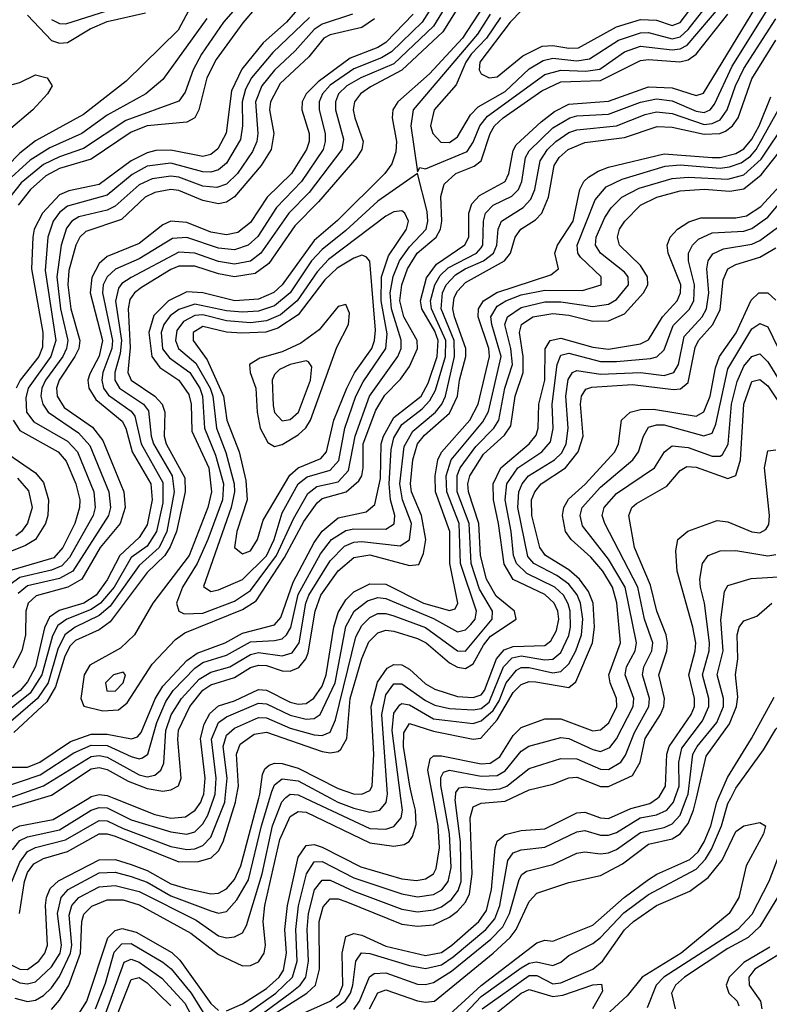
# Model space of a CAD drawing. Header units: inches. Extents: x 501365 to 657855, y 482276 to 547543.
# Tile 515 of 656: x 572090 to 573974, y 539482 to 541956. Entities that reach past the tile are written whole.
import ezdxf

# ---------------------------------------------------------------- set-up
doc = ezdxf.new("R2010")
doc.units = ezdxf.units.IN
doc.header["$MEASUREMENT"] = 0
doc.layers.add('A5573', color=7, linetype='Continuous')
doc.layers.add('A5574', color=7, linetype='Continuous')

msp = doc.modelspace()

# ---------------------------------------------------------------- linework, layer by layer
at = {"layer": 'A5573', "color": 5}
for points, elevation in [([(571641.2, 540000), (571552.2, 539850), (571539.3, 539810), (571547.3, 539790), (571578.8, 539770), (571630, 539750.2), (571650, 539749.5), (571770, 539775.8), (571795, 539790), (571838.6, 539841.4), (571850, 539850.3), (571870, 539856.6), (571890, 539853.9), (571950, 539824.2), (571970, 539818.3), (571990, 539819.2), (572010, 539830), (572029.7, 539850.3), (572062.5, 539910), (572076.8, 539923.2), (572090, 539930.3), (572173.9, 539946.1), (572263.7, 540000)], 3680), ([(571758, 540000), (571717.7, 539990), (571693.1, 539970), (571647.3, 539890), (571640.4, 539870), (571640.7, 539850), (571650, 539837), (571666.9, 539826.9), (571710, 539822), (571733.8, 539830), (571790.5, 539889.5), (571870, 539914.5), (571950, 539890.4), (571971.2, 539888.8), (571990, 539897.4), (572020.3, 539950), (572044.6, 539970), (572145.1, 540000)], 3720), ([(572058.6, 539761.4), (572090, 539839), (572110, 539865.6), (572130, 539875.4), (572205.2, 539894.8), (572290, 539943.9), (572310, 539942.9), (572350, 539923.4), (572470, 539878.3), (572510, 539870.6), (572530, 539872.6), (572550, 539880.9), (572570, 539901.6), (572605.3, 539990), (572606.3, 540000)], 3640), ([(572070, 539545.7), (572090, 539536), (572110, 539532.8), (572130, 539538.2), (572170, 539575.6), (572191.6, 539610), (572194.9, 539630), (572184.6, 539710), (572193.9, 539750), (572211.6, 539770), (572290, 539811.8), (572330, 539813.7), (572370, 539803.3), (572410, 539788.3), (572470, 539754.4), (572570, 539716.6), (572590, 539711.1), (572610, 539715.1), (572635.8, 539744.2), (572665.2, 539794.8), (572697.4, 539930), (572718.6, 540000)], 3560), ([(572070, 539580.2), (572090, 539570.2), (572110, 539569.5), (572138.5, 539590), (572153.1, 539610), (572159.9, 539630), (572155, 539730), (572157.3, 539750), (572166.9, 539773.1), (572187.8, 539792.2), (572290, 539844.5), (572330, 539845.3), (572370, 539832.9), (572410, 539818.1), (572470, 539784.4), (572506.5, 539773.5), (572570, 539759.5), (572590, 539761), (572610, 539772.3), (572630, 539795.1), (572646, 539830), (572691, 540000)], 3580), ([(572072.3, 539870), (572090, 539893.2), (572110, 539903), (572190, 539920), (572270, 539969.9), (572290, 539976.5), (572310, 539975.1), (572370, 539945.7), (572470, 539914.9), (572510, 539909.4), (572530, 539915.3), (572550, 539935.7), (572562.9, 539957.1), (572577.9, 540000)], 3660), ([(572077.4, 539497.4), (572110, 539488.4), (572130, 539492.5), (572150, 539504.1), (572170, 539523.3), (572190, 539551.9), (572217.9, 539610), (572220.8, 539630), (572214.6, 539705.4), (572221.3, 539730), (572238.6, 539750), (572290, 539776.9), (572330, 539780.7), (572390, 539765.4), (572533.3, 539693.3), (572590, 539653.5), (572610, 539648.5), (572630, 539651.2), (572650, 539661.3), (572659.9, 539680.1), (572699.4, 539810), (572725.5, 539930), (572749, 539991), (572757.1, 540000)], 3540), ([(572089.9, 539710), (572101.8, 539790), (572110, 539812.6), (572125.5, 539834.5), (572150, 539847.8), (572210, 539865.5), (572290, 539910.4), (572310, 539910.5), (572330, 539903.9), (572490, 539839.6), (572539.2, 539840.8), (572571.3, 539850), (572590, 539867.5), (572601.1, 539890), (572632.5, 539990), (572634.3, 540000)], 3620), ([(572170, 539469), (572190, 539492), (572213.2, 539530), (572242.5, 539610), (572245.8, 539690), (572251.5, 539708.5), (572271.6, 539728.4), (572310, 539744.4), (572350, 539744.5), (572390, 539731.6), (572520.3, 539660.3), (572590, 539606.8), (572650, 539578.1), (572670, 539579.2), (572690, 539588.3), (572704.5, 539610), (572707.7, 539630), (572702.1, 539690), (572706.4, 539730), (572744.1, 539895.9), (572770, 539954.1), (572790, 539966.5), (572810, 539964.3), (572970, 539887.6), (573030, 539879.3), (573056.4, 539883.6), (573068.8, 539891.2), (573076.8, 539903.2), (573086.5, 539933.5), (573084.7, 539970), (573077.5, 540000)], 3520), ([(572326.8, 540000), (572430, 539958.9), (572470.2, 539949.9), (572506.9, 539953.1), (572530.6, 539969.4), (572545.1, 539990), (572548.8, 540000)], 3680), ([(572610, 539465.3), (572650, 539483.2), (572710, 539521.7), (572741.9, 539550), (572752.8, 539567.2), (572760.9, 539610), (572756.5, 539670), (572762.7, 539730), (572790, 539851.6), (572810, 539881), (572830, 539883.1), (572850, 539876.3), (572947.1, 539827.1), (573050, 539797.4), (573087.1, 539792.9), (573110, 539797.2), (573130, 539809.8), (573136.9, 539823.1), (573144.7, 539875.3), (573141.8, 539930), (573128.8, 540000)], 3480), ([(572630, 539407), (572769.8, 539510), (572794.7, 539530), (572808.7, 539550), (572815.9, 539590), (572812.5, 539670), (572815.9, 539710), (572831, 539769), (572850, 539794.1), (572870, 539793.7), (572930, 539765.9), (573050, 539720.5), (573090, 539714.3), (573130, 539718.8), (573150, 539726.9), (573175, 539745), (573192.2, 539767.8), (573199.2, 539790), (573197.7, 539890), (573184.8, 539995.2), (573185.1, 540000)], 3440), ([(572650, 539450.4), (572733.3, 539510), (572775.6, 539550), (572787.1, 539590), (572784.1, 539670), (572790.7, 539729.3), (572810.4, 539809.6), (572830, 539840.2), (572850, 539840.5), (572930, 539799.9), (573050, 539759), (573090, 539752), (573130, 539757.9), (573150.7, 539769.3), (573166.9, 539790), (573174.3, 539825.7), (573170.1, 539910), (573154.1, 540000)], 3460), ([(572710, 539445.3), (572811.9, 539510), (572833.8, 539530), (572843.4, 539570), (572842.9, 539690), (572853, 539727), (572870, 539746.9), (572890, 539746.6), (572910, 539739.7), (573050, 539683.3), (573090, 539678), (573130, 539681.5), (573170, 539701), (573190, 539716), (573210, 539738.4), (573220.3, 539759.7), (573227, 539810), (573222.2, 539950), (573230, 539978.4), (573250, 539986.9), (573310, 539992.3), (573326.3, 540000)], 3420), ([(572790, 539453.5), (572870.5, 539489.5), (572892.7, 539507.3), (572902.1, 539530), (572900.5, 539610), (572910, 539651.9), (572930, 539659.6), (572950, 539655.4), (573010, 539627.5), (573110, 539604.3), (573150, 539611.5), (573176.1, 539630), (573243.6, 539690), (573262.8, 539717.2), (573275.9, 539770), (573284.8, 539875.2), (573290, 539892), (573310, 539908.5), (573350, 539918.2), (573410, 539922.9), (573490, 539963), (573510, 539964.3), (573550, 539950.2), (573570, 539948.8), (573626.2, 539973.8), (573673.7, 539986.3), (573693, 540000)], 3380), ([(572807.1, 540000), (572970, 539923.7), (573010, 539921.5), (573030, 539928.9), (573048.4, 539950), (573052.1, 539970), (573048.2, 540000)], 3540), ([(572871.3, 540000), (572889.9, 539990.1), (572930, 539974.9), (572970, 539964.8), (572995.2, 539970), (573011.3, 539988.7), (573012.7, 540000)], 3560), ([(572886.4, 539473.6), (572908.3, 539490), (572921.1, 539510), (572926.9, 539530), (572934.5, 539590), (572948.8, 539611.2), (572970, 539609.6), (573070, 539579.1), (573110, 539571.7), (573150, 539580.8), (573179.3, 539600.7), (573261.8, 539670), (573283.8, 539696.2), (573296.8, 539730), (573316.6, 539843.4), (573330, 539862.7), (573350, 539869.8), (573410, 539876.4), (573490, 539915.6), (573510, 539918.3), (573550, 539907.1), (573570, 539906.5), (573590, 539913.6), (573649.5, 539950), (573690, 539957.5), (573716.6, 539970), (573733.1, 539990), (573736.6, 540000)], 3360), ([(572930, 539469), (572943.9, 539490), (572969, 539551), (572980.9, 539559.1), (573010, 539560.9), (573090, 539532.6), (573110, 539531.7), (573130, 539536.9), (573175, 539565), (573274.4, 539645.6), (573303.8, 539676.2), (573321.3, 539710), (573344.9, 539795.1), (573351.9, 539808.1), (573363.8, 539816.2), (573430, 539833.2), (573490, 539861.4), (573510, 539865), (573550, 539859.6), (573570, 539862.6), (573590, 539871.1), (573650, 539913.6), (573710, 539926.2), (573730, 539935.2), (573750, 539956.8), (573766.2, 540000)], 3340), ([(572968.9, 539470), (572990, 539510.3), (573010, 539518.2), (573090, 539490.2), (573110, 539486.8), (573132.1, 539490), (573280, 539610), (573322.7, 539650), (573337.7, 539670), (573370, 539740.1), (573390, 539761.3), (573470, 539787.7), (573550, 539805.2), (573605.3, 539834.7), (573670, 539883.8), (573730, 539898), (573750, 539910.3), (573770, 539936.2), (573783.7, 539970), (573790.6, 540000)], 3320), ([(573150, 539437.8), (573250, 539529.3), (573390, 539635.9), (573410, 539642.5), (573430, 539640.1), (573530, 539680.5), (573609.2, 539750), (573670, 539795.3), (573691.1, 539808.9), (573774.2, 539845.8), (573794.8, 539865.2), (573810, 539889.8), (573826.6, 539930), (573841.8, 539990), (573846.1, 540000)], 3280), ([(573170, 539416.6), (573250, 539500.9), (573350, 539573), (573370, 539585.3), (573388.6, 539588.6), (573430, 539579), (573450, 539587.7), (573470, 539604.4), (573530, 539634.6), (573550, 539649.5), (573608.5, 539711.5), (573670, 539758), (573790, 539821.3), (573813.9, 539846.1), (573828.6, 539871.4), (573853.6, 539930), (573870, 539986), (573877.2, 540000)], 3260), ([(574034.1, 539950), (573972.3, 539790), (573930, 539707.7), (573894.4, 539670), (573709, 539550), (573689.8, 539530), (573667.3, 539472.7)], 3260), ([(573252.2, 539470), (573370, 539554.4), (573390, 539554), (573430, 539533.2), (573450, 539535.4), (573530, 539570.1), (573554.8, 539590), (573610, 539669), (573632.3, 539690), (573690, 539730), (573774.3, 539765.7), (573819.9, 539800.1), (573855.7, 539844.3), (573890, 539916.4), (573910, 539930.2), (573950, 539938.4), (573964, 539930), (573959.3, 539910), (573915.6, 539830), (573896.9, 539750), (573873.2, 539710), (573752.1, 539610), (573654.5, 539550), (573616.7, 539503.3), (573530, 539423.4)], 3240), ([(574030.9, 539810), (573950, 539677.4), (573920.7, 539650), (573870, 539622.2), (573760.4, 539550), (573738.2, 539530), (573727.7, 539510), (573737.6, 539470)], 3280), ([(572150, 539316.9), (572258.9, 539490), (572311.1, 539648.9), (572330, 539667.6), (572347.9, 539672.1), (572382.9, 539662.9), (572472.2, 539612.2), (572492.5, 539592.5), (572570, 539483.4), (572590, 539466)], 3480), ([(572280.4, 539470), (572305.4, 539534.6), (572327.6, 539612.4), (572346.5, 539633.5), (572370, 539634.9), (572450, 539587.4), (572470.5, 539570.5), (572520.7, 539510), (572570, 539430)], 3460), ([(573975.1, 539624.9), (573910, 539586.9), (573873, 539550), (573865.1, 539530), (573872.1, 539510), (573893, 539490), (573897.6, 539477.6)], 3320), ([(572304.7, 539455.3), (572352.3, 539587.7), (572370, 539595.4), (572390, 539587.2), (572447.3, 539547.3), (572504.6, 539484.6), (572550, 539399.1)], 3440), ([(573995, 539605), (573937.2, 539570), (573922.1, 539550), (573923.2, 539530), (573952.1, 539490), (573954.8, 539470)], 3340), ([(572326.3, 539433.7), (572370, 539543.8), (572390, 539548.8), (572410, 539535.8), (572470, 539477.6)], 3420), ([(573250, 539429), (573350, 539509.5), (573370, 539518.5), (573430, 539501.5), (573455.4, 539504.6), (573530, 539530.8), (573552.3, 539532.3), (573554.7, 539514.7), (573529.2, 539470)], 3220)]:
    msp.add_lwpolyline(points, dxfattribs=dict(at, elevation=elevation))
at = {"layer": 'A5574', "color": 5}
for points, elevation in [([(573215.3, 542130), (573101.8, 541950), (573024.7, 541875.3), (572999.5, 541860.5), (572930, 541833.3), (572870, 541791.7), (572851.4, 541770), (572843, 541750), (572842.6, 541730), (572857.3, 541670), (572858.1, 541650), (572852.5, 541630), (572798.2, 541550), (572735.2, 541484.8), (572688.1, 541411.9), (572663.8, 541390), (572630, 541378.4), (572590, 541382.2), (572510, 541409.1), (572473.7, 541406.3), (572390, 541355.2), (572330.6, 541329.4), (572309.5, 541310.5), (572300.1, 541290), (572298.2, 541270), (572323.2, 541150), (572321.5, 541130), (572298.7, 541070), (572296.2, 541050), (572300.9, 541030), (572312.8, 541012.8), (572370, 540972.5), (572379.6, 540959.6), (572395.2, 540890), (572450, 540792.9), (572450, 540741.8), (572433.5, 540670), (572410, 540633.2), (572370, 540604.6), (572327.1, 540530), (572293.4, 540490), (572270, 540474), (572208.6, 540450), (572186.1, 540433.9), (572172.1, 540407.9), (572146, 540310), (572116.6, 540263.4), (572038.7, 540201.3)], 3740), ([(572788, 542110), (572651.2, 541948.8), (572583.6, 541856.4), (572560, 541810), (572540.2, 541730), (572530, 541709.6), (572510, 541698.6), (572410, 541689.6), (572370, 541673.5), (572270, 541605.6), (572190, 541582), (572155.7, 541564.3), (572117, 541530), (572086.4, 541490)], 3580), ([(573197.1, 542050), (573130, 541940), (573030, 541845.7), (572947.3, 541810), (572912.4, 541790), (572891.5, 541770), (572883.7, 541750), (572883.7, 541730), (572904.1, 541655.9), (572900, 541630), (572817.5, 541522.5), (572766.2, 541470), (572696.3, 541370), (572670, 541349.8), (572630, 541342.2), (572590, 541348.7), (572530, 541369.2), (572490, 541371.8), (572370, 541308.7), (572347, 541293), (572338.6, 541281.4), (572331.1, 541248.9), (572345.7, 541150), (572342.3, 541117.7), (572328.8, 541070), (572329.5, 541050), (572341.1, 541030), (572401.5, 540990), (572413.7, 540973.7), (572420.2, 540910), (572426.3, 540890), (572472.8, 540810), (572478.6, 540770), (572459.4, 540670), (572440.9, 540630), (572390, 540584.9), (572317.5, 540482.5), (572290, 540458.7), (572229.5, 540430), (572203.4, 540410), (572185.5, 540374.5), (572161.4, 540290), (572134.5, 540250), (572067.6, 540192.4)], 3760), ([(573379.4, 542010), (573322.4, 541950), (573246.8, 541850), (573245, 541830), (573250, 541820.1), (573270, 541810.4), (573290, 541813.1), (573354.3, 541865.7), (573403.2, 541890), (573430, 541891.9), (573470, 541884.6), (573494.3, 541885.7), (573590, 541938.7), (573650, 541957.3), (573690, 541955.3), (573730, 541941.6), (573750, 541949.1), (573826, 542050)], 3880), ([(572661.3, 542018.7), (572602.4, 541950), (572547.2, 541870), (572525.9, 541830), (572505.5, 541774.5), (572490, 541751.8), (572357, 541703), (572250, 541632.8), (572190, 541612), (572150, 541592.4), (572093.3, 541546.7), (572049.7, 541490)], 3560), ([(573217.7, 542030), (573153.7, 541926.3), (573050.5, 541829.5), (572972, 541788), (572946.6, 541770), (572931.1, 541750), (572928.4, 541730), (572932.3, 541710), (572953.2, 541650), (572949.6, 541630), (572937, 541610), (572841.3, 541498.7), (572781.5, 541438.5), (572716.5, 541343.5), (572681.5, 541318.5), (572630, 541309.8), (572590, 541317.4), (572530, 541337.1), (572490, 541336.8), (572470, 541328.9), (572396.5, 541283.5), (572378.9, 541270), (572367.1, 541252.9), (572362.4, 541230), (572367.5, 541132.5), (572361.9, 541070), (572370, 541050), (572429.8, 541009.8), (572448.1, 540990), (572454.4, 540970), (572452.9, 540910), (572458, 540890), (572504.9, 540804.9), (572506.2, 540770), (572483.9, 540670), (572468.5, 540631.5), (572454.4, 540610), (572410, 540567), (572317.1, 540442.9), (572290, 540422.7), (572230, 540396.5), (572217.2, 540382.8), (572203.5, 540356.5), (572180.3, 540279.7), (572158.2, 540241.8), (572074.9, 540165.1)], 3780), ([(573298.3, 541961.7), (573263, 541910), (573224.4, 541870), (573211.2, 541850), (573187.1, 541792.9), (573131.5, 541730), (573122.8, 541690), (573128.1, 541670), (573148.6, 541648.6), (573170, 541648), (573190, 541662.2), (573222.9, 541717.1), (573242.4, 541737.6), (573310, 541776), (573370, 541833.2), (573405.8, 541854.2), (573430, 541859.9), (573490, 541853.2), (573521.9, 541858.1), (573595.1, 541904.9), (573650, 541923.8), (573670, 541924.1), (573730, 541908.6), (573750, 541913.7), (573770, 541931.9), (573845.9, 542030)], 3860), ([(572050, 540078.1), (572110, 540077.4), (572140.2, 540090), (572218, 540142), (572270, 540160.7), (572310, 540160.4), (572371.4, 540148.6), (572385.8, 540154.2), (572395.4, 540164.6), (572430.2, 540249.8), (572450, 540281), (572510, 540345.7), (572535.6, 540364.4), (572606.3, 540390), (572650, 540414.6), (572730, 540435.7), (572746, 540454), (572777.2, 540542.8), (572830, 540642.1), (572850, 540671), (572890, 540704.3), (572960.6, 540719.4), (572982.4, 540737.6), (572997, 540803), (572998.4, 540890), (573004.2, 540910), (573030, 540956.5), (573099, 541010), (573116.9, 541043.1), (573139.1, 541110), (573141.8, 541150), (573133.7, 541173.7), (573100.7, 541230), (573097.3, 541250), (573112.1, 541307.9), (573137.7, 541342.3), (573209.1, 541390.9), (573218.8, 541410), (573219.1, 541470), (573226.2, 541493.8), (573245.5, 541514.5), (573310.1, 541549.9), (573318.9, 541570), (573330, 541627.7), (573337.7, 541642.3), (573400.4, 541699.6), (573434.4, 541725.6), (573470, 541743.9), (573570, 541752), (573670, 541787.6), (573730, 541785.2), (573790, 541765.7), (573808.2, 541771.8), (573951.6, 542008.4)], 3780), ([(572810, 542007.9), (572760.6, 541950), (572701.7, 541898.3), (572648.2, 541831.8), (572622.3, 541777.7), (572609.1, 541670.9), (572587.9, 541632.1), (572570, 541617.6), (572550, 541612.9), (572470, 541628.7), (572432.2, 541627.8), (572410, 541622), (572370, 541601.7), (572290, 541542.5), (572213.6, 541526.4), (572190, 541516.2), (572147.1, 541470), (572126.7, 541430), (572122.7, 541410), (572119.9, 541330), (572148.1, 541170), (572146.9, 541133.1), (572137.7, 541110), (572091.4, 541050), (572081.1, 541030)], 3620), ([(572170, 541956.8), (572190, 541946.7), (572205.6, 541945.6), (572393.9, 542006.1)], 3540), ([(573079.2, 541970), (573010, 541899.2), (572990, 541886.5), (572920.4, 541859.6), (572839.9, 541800.1), (572810, 541770), (572800.3, 541750), (572799.4, 541730), (572817.8, 541670), (572817.5, 541650), (572811.1, 541630), (572772.9, 541570), (572712.2, 541510), (572670, 541446.4), (572638.1, 541421.9), (572610, 541415.7), (572570, 541422.8), (572510, 541447.1), (572470, 541450), (572450, 541440.7), (572390, 541394.3), (572310, 541361.2), (572290, 541343.9), (572271.6, 541308.4), (572267.5, 541270), (572298.1, 541150), (572289.4, 541110.6), (572266, 541066), (572261.5, 541050), (572263.9, 541030), (572281.7, 541001.7), (572347.7, 540947.7), (572356.8, 540930), (572372.8, 540870), (572419.4, 540790), (572422.8, 540750), (572410, 540686.8), (572390, 540654.6), (572341.4, 540610), (572310, 540548.4), (572282.4, 540510), (572251.6, 540490), (572188.8, 540471.2), (572165.1, 540454.9), (572152, 540428), (572129.4, 540330), (572110, 540292.3), (572091.3, 540270), (572022, 540218)], 3720), ([(572520.1, 541990), (572487.9, 541930), (572357.8, 541802.2), (572250, 541718), (572130, 541651.8), (572090, 541621), (572025.1, 541554.9)], 3520), ([(572037.1, 540022.9), (572141.7, 540058.3), (572226.4, 540113.6), (572270, 540133.2), (572310, 540132.2), (572370, 540104.9), (572390, 540098.3), (572398.9, 540101.1), (572412.4, 540110), (572434.6, 540190), (572456.9, 540243.1), (572475.8, 540270), (572530, 540326.5), (572550, 540340.4), (572610, 540359.3), (572670, 540393), (572730, 540395.9), (572750, 540400.5), (572760.9, 540410), (572771.5, 540428.5), (572790, 540511.8), (572845.9, 540614.1), (572874, 540650), (572910, 540672.8), (572930, 540676.8), (573010, 540676.1), (573031.1, 540688.9), (573032.5, 540710), (573021.5, 540750), (573018.4, 540790), (573023.9, 540876.1), (573030, 540905.6), (573050, 540939.1), (573101.7, 540978.3), (573121.1, 540998.9), (573135, 541025), (573159.7, 541110), (573161.1, 541150), (573124.9, 541230), (573122.8, 541250), (573132.9, 541290), (573146.8, 541313.2), (573167.1, 541332.9), (573238.1, 541370), (573250, 541383.2), (573254.3, 541390), (573255.2, 541450), (573260.6, 541470), (573279.5, 541490), (573327.2, 541512.8), (573343.7, 541530), (573352.3, 541550), (573361.4, 541610), (573370, 541626.7), (573430, 541684.5), (573472.4, 541710), (573490, 541714.8), (573570, 541719.2), (573650, 541749.2), (573690, 541757.6), (573730, 541752.8), (573790, 541726.3), (573810, 541723.5), (573824.9, 541730), (573836.1, 541743.9), (573880.5, 541839.5), (573970, 541982.8)], 3760), ([(572926.8, 541970), (572850, 541944.8), (572830, 541931.8), (572782, 541878), (572730, 541829.7), (572698.6, 541790), (572682.6, 541750), (572688.5, 541670), (572685.9, 541650), (572674.7, 541625.3), (572637.4, 541570), (572610, 541543.3), (572585.2, 541534.8), (572550, 541537.8), (572490, 541560.5), (572470, 541563.4), (572423.2, 541556.8), (572390, 541541.1), (572330, 541487.7), (572310, 541477.9), (572239, 541461), (572220.9, 541450), (572207.3, 541432.7), (572194.3, 541390), (572183.1, 541310), (572192.6, 541230), (572211.2, 541150), (572207.9, 541130), (572198.2, 541110), (572155.2, 541050), (572145.6, 541030), (572143, 541010), (572148.2, 540990), (572161.4, 540970), (572238.2, 540918.2), (572266.4, 540886.4), (572314, 540770), (572318, 540730), (572313.3, 540710), (572223.3, 540570), (572190, 540551.5), (572110, 540533.1), (572086.1, 540513.9)], 3660), ([(572110, 541967.6), (572170, 541904), (572190, 541897.2), (572210, 541899.5), (572266.9, 541933.1), (572310, 541951.6), (572406.5, 541973.6)], 3520), ([(573255.1, 541990), (573203, 541910), (573119.5, 541820.5), (573040.3, 541750), (573027.7, 541730), (573026.2, 541710), (573037.1, 541650), (573035.4, 541624.6), (573025.6, 541594.4), (573007.8, 541570), (572888.7, 541451.3), (572830, 541401.3), (572750, 541290.2), (572729, 541271), (572690, 541254.4), (572630.3, 541249.7), (572550, 541270), (572510, 541272.4), (572463.8, 541250), (572426.9, 541213.1), (572414.9, 541170), (572422.1, 541110), (572442.2, 541082.2), (572490.3, 541050), (572514.8, 541014.8), (572520.6, 540990), (572522.4, 540922.4), (572565.1, 540830), (572571.8, 540770), (572563.2, 540730), (572515.7, 540610), (572424.8, 540490), (572378.9, 540410), (572343.6, 540376.4), (572266.3, 540333.7), (572252, 540310), (572243.7, 540250), (572251.1, 540231.1), (572299.3, 540219.3), (572337.9, 540222.1), (572360.4, 540239.6), (572423.1, 540336.9), (572481.4, 540398.6), (572504.8, 540415.2), (572650, 540474), (572684.4, 540495.6), (572755.2, 540604.8), (572804.5, 540695.5), (572837.8, 540742.2), (572850, 540752.8), (572910.6, 540770), (572942.4, 540797.6), (572949.8, 540810.2), (572953.2, 540830), (572952.9, 540890), (572985, 540975), (573007.3, 541012.7), (573046.8, 541053.2), (573070, 541084.6), (573090, 541130), (573089.2, 541150), (573055.6, 541210), (573045.7, 541250), (573050.4, 541290), (573064.8, 541330), (573089.3, 541370), (573136.7, 541410), (573147.9, 541430), (573151.2, 541450), (573148.3, 541511.7), (573156.8, 541543.2), (573185.8, 541570), (573232, 541588), (573250, 541601.4), (573272.2, 541670), (573283.2, 541690), (573305.4, 541710), (573402.3, 541777.7), (573450, 541800.5), (573550, 541804), (573650, 541853.7), (573670, 541856.2), (573749.2, 541850.8), (573770, 541855.4), (573790, 541870), (573869.7, 541970.3)], 3820), ([(573272.1, 541970), (573240.2, 541919.8), (573079.1, 541730), (573072.7, 541690), (573090, 541574), (573095.3, 541584.7), (573110, 541581.3), (573214.8, 541625.2), (573230, 541648.6), (573246.5, 541690), (573265.9, 541714.1), (573410, 541818.6), (573450, 541829.2), (573513, 541827), (573548.3, 541831.7), (573610, 541875.3), (573650, 541889.7), (573730, 541880.6), (573750, 541883), (573767.8, 541892.2), (573850.3, 541989.7)], 3840), ([(572560.7, 541959.3), (572450, 541806.3), (572407, 541770), (572310, 541716.1), (572245.8, 541670), (572166, 541634), (572116.3, 541603.7), (572050, 541542.8)], 3540), ([(572818.2, 541961.8), (572726.4, 541873.6), (572672.8, 541810), (572657.9, 541782.1), (572649.2, 541750), (572650, 541690), (572645, 541655), (572610, 541595.9), (572590, 541579.3), (572570, 541573.3), (572550, 541574.4), (572470, 541596), (572410, 541588.1), (572373, 541567), (572310, 541515.3), (572210, 541487.9), (572190, 541472.1), (572174.1, 541450), (572160.5, 541410), (572154, 541326), (572180.6, 541150), (572168.5, 541110), (572111.2, 541030), (572105.7, 541005.7), (572106.8, 540970), (572125.3, 540945.3), (572210, 540897), (572235.3, 540870), (572276, 540770), (572279.6, 540730), (572274.3, 540710), (572215, 540605), (572195.9, 540584.1), (572170, 540572.8), (572090, 540554.4), (572056.8, 540530)], 3640), ([(572062.3, 540000), (572150, 540030.7), (572270, 540104.5), (572290, 540107), (572310, 540102.8), (572390, 540058.2), (572410, 540053.7), (572430, 540057.3), (572444.3, 540070), (572452.1, 540087.9), (572457.1, 540170), (572470.6, 540209.4), (572496.4, 540250), (572541.4, 540298.6), (572570, 540316.3), (572617.9, 540330), (572670, 540361.2), (572690, 540366.1), (572750, 540357.2), (572774.8, 540365.2), (572792.2, 540390), (572809.4, 540490), (572816.8, 540510), (572870, 540596.4), (572906.4, 540633.6), (572930, 540643.3), (572950, 540644.8), (573046.1, 540633.9), (573070, 540648.8), (573075, 540690), (573052.1, 540750), (573045.3, 540790), (573055.9, 540884.1), (573077.6, 540922.4), (573134.8, 540970), (573151.2, 540990), (573159.7, 541010), (573182.6, 541110), (573181.7, 541150), (573149.5, 541230), (573152.4, 541270), (573161.9, 541290), (573185.1, 541314.9), (573209.4, 541330.6), (573255.5, 541350), (573280.5, 541370), (573289.1, 541390), (573292.2, 541430), (573301.1, 541450), (573355.7, 541484.3), (573374.8, 541505.2), (573384.6, 541530), (573398.3, 541601.7), (573416.5, 541630), (573437.2, 541650), (573470, 541672.5), (573490, 541679.5), (573590, 541689.5), (573661.6, 541718.4), (573690, 541724.7), (573730, 541720.4), (573810, 541693.4), (573830, 541695.3), (573850, 541705.1), (573868.2, 541730), (573888.8, 541790), (573910, 541833.4), (573990, 541958.8)], 3740), ([(572981.3, 541958.7), (572950, 541937.1), (572870, 541918.3), (572854.2, 541910), (572816.8, 541863.2), (572744.2, 541795.8), (572720.1, 541750), (572717.6, 541730), (572728.6, 541670), (572721.9, 541630), (572696.7, 541590), (572630, 541510.9), (572610, 541498.1), (572590, 541493.9), (572550, 541502), (572490, 541526.9), (572470, 541530), (572430, 541522.5), (572405.7, 541510), (572345.7, 541454.3), (572256, 541424), (572241, 541410), (572230.7, 541390), (572213.9, 541326.1), (572211, 541290), (572218.8, 541230), (572241.2, 541150), (572238.3, 541130), (572228.2, 541110), (572188.9, 541050), (572182.9, 541030), (572184.3, 541010), (572202.1, 540982.1), (572272.6, 540932.6), (572298.7, 540898.7), (572351.5, 540770), (572354.8, 540730), (572342.5, 540690), (572292.1, 540630), (572245.9, 540550), (572211.3, 540530), (572131.4, 540508.6), (572111.1, 540490), (572105.2, 540470), (572104.5, 540410), (572095.6, 540370), (572073.1, 540326.9)], 3680), ([(572145.1, 540000), (572170, 540007.5), (572270, 540073.4), (572290, 540076.8), (572310, 540071.9), (572362.2, 540042.2), (572410, 540023.9), (572450, 540017.8), (572470, 540020.8), (572489, 540031), (572496, 540050), (572487.3, 540147.3), (572489.1, 540170.9), (572517.3, 540230), (572550, 540271.1), (572570, 540284.8), (572630, 540303.5), (572670, 540328.5), (572690, 540334.4), (572710, 540332.9), (572750, 540319.8), (572770, 540318.8), (572791.5, 540328.5), (572809.3, 540350), (572814.9, 540365.1), (572832.2, 540470), (572846.6, 540510), (572890, 540570.8), (572930, 540605.1), (572970, 540611.8), (573070, 540584.5), (573092.7, 540587.3), (573104.9, 540615.1), (573110.8, 540650), (573100.2, 540710), (573074.5, 540770), (573072.2, 540790), (573078.4, 540850), (573089.8, 540890.2), (573107.7, 540912.3), (573170, 540967.2), (573190.1, 541010), (573195.5, 541050), (573211.5, 541110), (573211.6, 541130), (573183, 541210), (573178.4, 541230), (573182.1, 541257.9), (573190, 541274.5), (573210, 541295.5), (573308.1, 541350), (573323.6, 541370), (573335.4, 541410), (573349.2, 541430), (573386.6, 541453.4), (573402.6, 541470), (573418.6, 541510), (573433.1, 541590), (573446.1, 541610), (573468.4, 541630), (573510, 541647.4), (573610, 541660.2), (573692.1, 541687.9), (573730, 541686.7), (573810, 541668.5), (573849.3, 541670.7), (573863.6, 541676.4), (573881.5, 541690), (573895.8, 541710), (573930, 541807.6), (573990, 541904.9)], 3720), ([(572010, 541778), (572090, 541798.4), (572130, 541818.2), (572158.8, 541810), (572171.5, 541790), (572159.9, 541770), (572122.9, 541730), (572062, 541678)], 3480), ([(572548.8, 540000), (572552.5, 540010), (572556.1, 540050), (572544.2, 540150), (572554, 540186), (572567.5, 540212.5), (572590, 540231.8), (572630, 540244.6), (572690, 540272.7), (572710, 540271), (572770, 540240.8), (572790, 540236.4), (572810, 540237.7), (572829.1, 540250.9), (572850, 540281.6), (572860, 540310), (572879.7, 540430), (572890, 540466.3), (572910, 540498.4), (572930, 540518.1), (572970, 540538.4), (573010, 540537.4), (573105.2, 540490), (573170, 540471.8), (573184.7, 540475.3), (573190.9, 540490), (573171, 540590), (573171.4, 540670), (573134.9, 540770), (573134.1, 540810), (573140.8, 540850), (573150.2, 540869.8), (573220.9, 540950), (573242.6, 540990), (573270.7, 541110), (573268.6, 541130), (573241.8, 541210), (573242.7, 541230), (573255.3, 541250), (573289.2, 541270.8), (573424.8, 541315.2), (573444.3, 541330), (573434.6, 541370), (573442, 541390), (573481, 541450), (573498, 541530), (573508.1, 541550), (573519.4, 541560.6), (573543.9, 541576.1), (573570, 541585.5), (573710, 541619.3), (573830, 541609.9), (573850, 541610), (573890, 541620.1), (573910, 541632.2), (573930, 541656.3), (573948.7, 541690), (573977.5, 541762.5)], 3680), ([(572577.9, 540000), (572581.4, 540010), (572583.4, 540050), (572571.7, 540148.3), (572590, 540190), (572610, 540204.2), (572690, 540238.4), (572710, 540237.1), (572770, 540208.4), (572810, 540198.3), (572830, 540199.8), (572845.2, 540210), (572882.9, 540290), (572910, 540431), (572930.6, 540469.4), (572964.2, 540495.8), (572990, 540503.9), (573010, 540502), (573130, 540451.5), (573190, 540417.8), (573210, 540422.8), (573223.7, 540436.3), (573234.6, 540450), (573237.7, 540470), (573197.8, 540590), (573194.7, 540690), (573163.3, 540770), (573161.9, 540810), (573174.4, 540850), (573254.3, 540945.7), (573268.5, 540971.5), (573299.9, 541110), (573276.2, 541190), (573274.4, 541210), (573290, 541236.2), (573311.7, 541250), (573350, 541264.5), (573410, 541276.5), (573504.3, 541275.7), (573551.6, 541290), (573551.4, 541310), (573499.7, 541359.7), (573492.6, 541370), (573491.3, 541390), (573536.3, 541503.7), (573564, 541536), (573604.3, 541555.7), (573711.8, 541588.2), (573750, 541591.4), (573850, 541583.5), (573873.8, 541586.2), (573903.4, 541596.6), (573926.6, 541613.4), (573940.5, 541630), (574007.5, 541750)], 3660), ([(572606.3, 540000), (572611.5, 540050), (572601, 540130), (572610, 540158.4), (572630, 540175.4), (572690, 540202.2), (572710, 540201.4), (572770, 540175.7), (572830, 540159.3), (572850, 540157.5), (572870, 540165.4), (572883.6, 540196.4), (572934.9, 540405.1), (572950, 540434), (572970, 540454), (572990, 540463.8), (573010, 540464), (573030, 540457.9), (573110, 540428.4), (573190, 540369.8), (573210, 540368.9), (573277.5, 540450), (573278.6, 540470), (573245.4, 540525.4), (573224.8, 540590), (573219.2, 540690), (573189.6, 540770), (573189.2, 540810.8), (573196.9, 540830), (573236.3, 540883.7), (573281.4, 540930), (573293.8, 540950), (573309.2, 541030), (573328.2, 541090), (573324.3, 541130), (573309.6, 541190), (573315.6, 541210), (573350, 541233.1), (573410, 541247.3), (573450, 541246.9), (573530, 541235.8), (573570, 541241.2), (573590, 541253.4), (573619.9, 541290), (573619.5, 541310), (573610, 541321.5), (573549.4, 541369.4), (573537.3, 541390), (573538.6, 541410), (573560.4, 541459.6), (573576.1, 541483.9), (573603, 541510), (573646.9, 541533.1), (573730, 541557.1), (573770, 541560.7), (573870, 541555.8), (573910, 541566.2), (573953.8, 541606.2), (574018.1, 541701.9)], 3640), ([(572634.3, 540000), (572639.8, 540030), (572634.9, 540110), (572644.3, 540135.7), (572679.5, 540160.5), (572710, 540165.3), (572850, 540117), (572870, 540113.5), (572890, 540117.1), (572897.2, 540122.8), (572912.1, 540150), (572920.8, 540250), (572950, 540351.1), (572967.1, 540392.9), (572990, 540415.7), (573010, 540421.7), (573030, 540419.7), (573090, 540401.4), (573111.2, 540390), (573170, 540339.9), (573190, 540329.2), (573210, 540325.8), (573230, 540337.3), (573255.4, 540384.6), (573272.8, 540407.2), (573337.7, 540450), (573333.4, 540470), (573287.4, 540507.4), (573263.5, 540550), (573248.2, 540610), (573243.8, 540690), (573217.5, 540770), (573216.1, 540790), (573221.1, 540810), (573255.4, 540864.6), (573308.2, 540911.8), (573324.2, 540935.8), (573334.9, 541010), (573355.5, 541070), (573355.6, 541110), (573346, 541170), (573350.7, 541190), (573379.2, 541210), (573430, 541218.2), (573470, 541214), (573530, 541199.1), (573570, 541199.2), (573610, 541217.4), (573657.7, 541270), (573668.3, 541290), (573667.5, 541310), (573650, 541338.2), (573597.5, 541390), (573592.2, 541410), (573597.5, 541430), (573611, 541450), (573650.1, 541489.9), (573691.6, 541510), (573750, 541526.6), (573809.8, 541530.2), (573874.4, 541525.6), (573910, 541531.4), (573953.4, 541566.6), (574030, 541662.6)], 3620), ([(572691, 540000), (572693.6, 540010), (572700.6, 540059.4), (572706.1, 540073.9), (572717.1, 540082.9), (572730, 540088), (572750, 540087), (572790, 540075.3), (572890, 540024.3), (572928.9, 540011.1), (572950.2, 540009.8), (572970, 540018.9), (572975.4, 540030), (572980.4, 540110), (572973.3, 540230), (572988.8, 540291.2), (573013.2, 540326.8), (573030, 540335.7), (573050, 540334.9), (573070, 540323.9), (573110, 540287), (573133.5, 540273.5), (573190, 540255.6), (573230, 540252.9), (573250, 540259.7), (573257.8, 540270), (573288.7, 540350), (573307.5, 540372.5), (573330, 540381.2), (573410, 540383.5), (573425.1, 540394.9), (573439.2, 540420.8), (573444.6, 540450), (573442.2, 540470), (573433.3, 540490), (573410, 540511.5), (573330, 540549.8), (573307.7, 540587.8), (573293.7, 540690), (573280.5, 540750), (573279.6, 540790), (573298.8, 540830), (573370.7, 540890), (573387.8, 540912.2), (573393.4, 540930), (573394.9, 540990), (573409.4, 541050.6), (573410.7, 541129.3), (573423.3, 541150), (573450, 541155.8), (573530, 541133.2), (573570, 541128.2), (573650, 541141.5), (573670, 541151.8), (573705.1, 541210), (573742.5, 541250), (573750.9, 541270), (573751.5, 541290), (573719.7, 541370), (573717.4, 541390), (573724.7, 541410), (573742.8, 541430), (573771.6, 541448.4), (573801.8, 541458.2), (573890, 541458.5), (573916.3, 541463.7), (573952.9, 541487.1), (574010, 541549.8)], 3580), ([(573012.7, 540000), (573014, 540010), (573000.2, 540210), (573010, 540259.8), (573030, 540287.2), (573050, 540287.2), (573110, 540244.9), (573133.5, 540233.5), (573170, 540225.3), (573230, 540221.6), (573250, 540225.4), (573270, 540240.7), (573306, 540330), (573327.4, 540352.6), (573350, 540357.9), (573410, 540347.8), (573430, 540348.8), (573450, 540365.7), (573470, 540408.7), (573474.4, 540430), (573473.6, 540470), (573468.4, 540488.4), (573456.3, 540510), (573435.2, 540530), (573364.1, 540564.1), (573338.4, 540590), (573331.3, 540610), (573325.2, 540670), (573309.7, 540750), (573314, 540790), (573341.9, 540830), (573401.8, 540870), (573424.3, 540895.7), (573431, 540929), (573427.8, 540990), (573440.5, 541090), (573450, 541113.6), (573470, 541118.2), (573550, 541097.5), (573590, 541097.2), (573675.1, 541104.9), (573690.9, 541109.1), (573710, 541126.6), (573732.3, 541187.7), (573772.2, 541227.8), (573784.4, 541250), (573786.1, 541290), (573770.9, 541350), (573770.7, 541369.3), (573780.6, 541390), (573795.6, 541404.4), (573830, 541420.4), (573910, 541425.1), (573930, 541431.4), (573970, 541460.3), (574010, 541507.7)], 3560), ([(573048.2, 540000), (573026.2, 540170), (573030, 540213.4), (573045.2, 540234.8), (573050, 540237.8), (573070, 540234), (573130, 540198.9), (573230, 540187.8), (573250, 540193.9), (573280.2, 540219.8), (573295.2, 540244.8), (573312.6, 540290), (573338.4, 540321.6), (573350, 540328.3), (573370, 540328.6), (573430, 540314.6), (573450, 540318.4), (573470, 540337.5), (573487.9, 540370), (573502.2, 540410), (573505.6, 540450), (573499.8, 540490), (573491, 540511), (573470, 540537.3), (573439.8, 540559.8), (573382.1, 540590), (573367.3, 540607.3), (573341.6, 540730), (573344, 540770), (573352.6, 540790), (573369, 540810), (573434.3, 540850), (573452.2, 540867.8), (573463.6, 540890), (573468.6, 540930), (573462.5, 541010), (573468.3, 541051.7), (573479.7, 541070), (573490, 541075), (573550, 541065.2), (573650, 541069.4), (573710, 541062.3), (573734.2, 541070), (573745.6, 541090), (573759.7, 541160.3), (573805.5, 541210), (573816.1, 541230), (573821.8, 541270), (573817.1, 541330), (573820.1, 541350), (573832.2, 541367.8), (573859.1, 541380.9), (573930, 541391.9), (573950, 541401.7), (574010, 541445.8)], 3540), ([(573077.5, 540000), (573070.4, 540030), (573054.7, 540130), (573055.6, 540164.4), (573070, 540187.1), (573130, 540167.9), (573230, 540148.1), (573249.2, 540150.8), (573290, 540196.4), (573330, 540265.1), (573350, 540285.4), (573370, 540293.1), (573387.4, 540292.6), (573470, 540278.1), (573487.7, 540292.3), (573529.4, 540390.6), (573534.7, 540430), (573530.9, 540490), (573519.6, 540519.6), (573497.1, 540550), (573470, 540573.7), (573411.7, 540610), (573396.8, 540630), (573376.7, 540710), (573376.4, 540750), (573384.5, 540770), (573400.4, 540790), (573462, 540830), (573493.2, 540870), (573506, 540910), (573499.4, 540990), (573502.2, 541010), (573512.6, 541027.4), (573527.6, 541032.4), (573630, 541039.4), (573732.7, 541027.3), (573751.1, 541028.9), (573770, 541044.2), (573787.3, 541132.6), (573795.8, 541150), (573832, 541190), (573850, 541228.2), (573857.8, 541302.2), (573870, 541330.1), (573890, 541341.3), (573950, 541359.6), (573990, 541382.8)], 3520), ([(573128.8, 540000), (573115.7, 540070), (573121.4, 540098.6), (573130, 540105.8), (573150, 540106.3), (573250, 540085.7), (573272.6, 540087.4), (573296.7, 540103.3), (573330, 540157.4), (573350, 540177.4), (573410, 540199.6), (573450, 540199.4), (573530, 540169.1), (573550, 540171.9), (573570.9, 540189.1), (573590.4, 540230), (573589.5, 540250), (573573.7, 540290), (573571, 540310), (573600.1, 540390), (573591, 540491), (573580, 540530), (573555.7, 540570), (573525.4, 540605.4), (573475.7, 540650), (573461.9, 540670), (573453.8, 540710), (573457.1, 540730), (573469.1, 540750.9), (573511, 540789), (573585.8, 540870), (573594.6, 540890), (573602.6, 540950), (573624.4, 540970), (573650, 540977), (573682.6, 540977.4), (573790, 540959.8), (573809.2, 540970.8), (573825, 541010), (573838.6, 541081.4), (573848.7, 541110), (573890.7, 541169.3), (573928.4, 541251.6), (573947.3, 541270), (573970, 541269.7), (573990, 541251.8)], 3480), ([(573154.1, 540000), (573148.5, 540031.5), (573148.3, 540051.7), (573155.1, 540064.9), (573170, 540070.4), (573250, 540055.5), (573290, 540056.5), (573310, 540068.9), (573350, 540117.7), (573369.6, 540130.4), (573450, 540152.7), (573470, 540150), (573530, 540122.3), (573550, 540117.4), (573573.1, 540126.9), (573590, 540149.3), (573632.1, 540230), (573633.4, 540250), (573611.7, 540310), (573615.2, 540330), (573636.4, 540370), (573640.1, 540390), (573611.4, 540530), (573570, 540600.9), (573504.6, 540684.6), (573498.4, 540710), (573503.6, 540730), (573550, 540781.8), (573631.3, 540850), (573645.4, 540870), (573657.4, 540910), (573670, 540932), (573690, 540938.3), (573710, 540938.1), (573809.3, 540910.7), (573830, 540917.2), (573839.9, 540940.1), (573870, 541079.2), (573930, 541179.5), (573950, 541192.6), (573970, 541184.3), (574020.5, 541080.5)], 3460), ([(573185.1, 540000), (573185.9, 540014.1), (573194.4, 540025.6), (573210, 540028.4), (573270, 540020.9), (573296.7, 540023.3), (573314.2, 540030), (573370, 540074.4), (573450, 540099.8), (573490, 540098.4), (573550, 540072.6), (573570, 540072.1), (573601, 540090), (573612.5, 540107.5), (573634.9, 540165.1), (573670.9, 540230), (573672.9, 540250), (573655.3, 540310), (573658.8, 540330), (573678.5, 540370), (573681, 540390), (573660.2, 540450), (573643.7, 540530), (573560.3, 540690), (573553.5, 540710), (573558.6, 540730), (573590, 540765.6), (573685.4, 540830), (573710.3, 540870), (573730, 540885.6), (573770, 540881.2), (573830, 540859.5), (573850, 540859.4), (573856.4, 540863.6), (573870.3, 540889.7), (573878.8, 540990), (573893.1, 541046.9), (573910, 541085.8), (573930, 541110.1), (573950, 541116.9), (573970, 541096.3), (573998.8, 541050)], 3440), ([(573326.3, 540000), (573370, 540020.6), (573430, 540035.2), (573470, 540050.8), (573490, 540052.4), (573550, 540029.4), (573570, 540028.8), (573630, 540056.4), (573649.1, 540090), (573662.1, 540150), (573700.5, 540210), (573708.6, 540230), (573710.2, 540250), (573696.5, 540310), (573716.2, 540370), (573717.9, 540390), (573714.4, 540410), (573691.1, 540470), (573675.2, 540535.2), (573635.2, 540630), (573621.1, 540710), (573628.4, 540730), (573639.8, 540740.2), (573716.1, 540783.9), (573750, 540823.1), (573766.9, 540833.1), (573790, 540831.6), (573870, 540803.6), (573890, 540811.1), (573901.2, 540850), (573909.8, 540990), (573930, 541046.7), (573950, 541052.4), (573970, 541036.1), (574050, 540916.9)], 3420), ([(572073.9, 540950), (572090, 540924.3), (572186.3, 540870), (572207.2, 540847.2), (572231.5, 540790), (572241, 540750), (572240.6, 540730), (572228.6, 540690), (572198.1, 540630), (572175.8, 540604.2), (572070, 540573.1)], 3620), ([(572030, 540885), (572130, 540817.3), (572150, 540793.2), (572162.7, 540750), (572160.9, 540710), (572154.8, 540690), (572130, 540650), (572104.9, 540635.1), (572010, 540597.1)], 3580), ([(573693, 540000), (573697.1, 540002.9), (573713.1, 540030), (573716.5, 540110), (573722.1, 540130), (573777.7, 540210), (573785.5, 540230), (573785.6, 540250), (573771.5, 540310), (573787.8, 540370), (573788.9, 540390), (573782.1, 540430), (573742, 540570), (573738.7, 540621.3), (573744.1, 540650), (573769.2, 540670.8), (573842.6, 540697.4), (573870, 540694), (573930, 540669), (573950, 540666.5), (573965.1, 540674.9), (573972.4, 540687.6), (573974.6, 540710), (573961.4, 540830), (573970, 540872.5), (573990, 540875.3)], 3380), ([(572084.5, 540804.5), (572112.4, 540772.4), (572121, 540730), (572110, 540691), (572094.5, 540670), (572080.5, 540659.5)], 3560), ([(573736.6, 540000), (573747, 540030), (573746.3, 540090), (573754.4, 540125.6), (573806, 540194), (573822.1, 540230), (573822.3, 540250), (573806.2, 540310), (573823.1, 540370), (573823.6, 540390), (573811.1, 540490), (573801.2, 540530), (573799.6, 540550), (573805.7, 540590), (573819.9, 540610), (573850, 540621.3), (573890, 540622.4), (573970, 540609), (573990, 540611.9)], 3360), ([(573766.2, 540000), (573770, 540010), (573781.7, 540110), (573792.3, 540130), (573842.4, 540190), (573858.6, 540230), (573859.1, 540250), (573842.8, 540310), (573858.3, 540370), (573852.2, 540447.8), (573860.9, 540519.1), (573870, 540534.3), (573927.9, 540552.1), (574010, 540557.1)], 3340), ([(573790.6, 540000), (573814.8, 540105.2), (573873.5, 540186.5), (573891.6, 540230), (573894.4, 540254.4), (573888.7, 540310), (573894.8, 540350), (573893.2, 540410), (573898.5, 540430), (573910, 540445.1), (573942.6, 540457.4), (573980.3, 540490)], 3320), ([(573877.2, 540000), (573890, 540024.7), (573958.9, 540121.1), (573990, 540173.6), (574010, 540194.9), (574119.4, 540270), (574132.8, 540290), (574150, 540340.3), (574170, 540356.5), (574190, 540357.6), (574210, 540356.5), (574229.1, 540349.1), (574234, 540330), (574198.3, 540261.7), (574170, 540194.3), (574119.5, 540120.5), (574059.1, 540000)], 3260), ([(573846.1, 540000), (573868.6, 540051.4), (573929.5, 540150), (573986.4, 540253.6)], 3280), ([(572718.6, 540000), (572723.5, 540016.5), (572730, 540033.3), (572750, 540048.7), (572790, 540043.4), (572871.3, 540000)], 3560), ([(572263.7, 540000), (572270, 540003.8), (572290, 540009.2), (572310, 540006.7), (572326.8, 540000)], 3680), ([(572757.1, 540000), (572758.5, 540001.5), (572770, 540009.5), (572790, 540008), (572807.1, 540000)], 3540)]:
    msp.add_lwpolyline(points, dxfattribs=dict(at, elevation=elevation))
for points, elevation in [([(573090, 541569.7), (572990, 541500.6), (572910, 541426.8), (572850, 541379.2), (572823.3, 541350), (572769.7, 541270.3), (572730, 541237.3), (572690, 541223.8), (572650, 541221.3), (572610, 541224.8), (572530, 541241.2), (572490, 541228.3), (572467.9, 541212.1), (572452.3, 541190), (572445.8, 541170), (572448.7, 541128.8), (572466.6, 541106.6), (572517.6, 541070), (572542.5, 541030), (572549.1, 541010), (572554.4, 540930), (572582.1, 540862.1), (572601.9, 540790), (572599.5, 540750), (572563.2, 540650), (572536.1, 540590), (572499.2, 540530), (572484.2, 540490), (572490.1, 540470.1), (572503.4, 540463.4), (572550, 540464.5), (572630, 540494.8), (572670, 540521.5), (572735.8, 540610), (572778, 540702), (572814.2, 540765.8), (572836.8, 540783.2), (572890, 540795.2), (572916.6, 540823.4), (572932.9, 540910), (572969.1, 541010), (573040.2, 541110), (573048.5, 541130), (573048.7, 541151.3), (573024.2, 541230), (573021.4, 541270), (573028.8, 541311.2), (573044.9, 541350), (573070, 541385.7), (573111.7, 541430), (573116, 541450), (573114.3, 541474.3)], 3840), ([(573050, 541475.6), (573030, 541473.1), (573010, 541463), (572866.2, 541353.8), (572837.2, 541322.8), (572787.2, 541250), (572745.5, 541214.5), (572710, 541199.8), (572670, 541194.2), (572610, 541199.2), (572550, 541214.4), (572530, 541212.6), (572502, 541198), (572484.7, 541175.3), (572481.5, 541150), (572489.4, 541130), (572533, 541093), (572568.7, 541030), (572575, 541010), (572584.9, 540930), (572608.3, 540868.3), (572629.1, 540790), (572630.2, 540769.8), (572621.5, 540730), (572552, 540532), (572570, 540519.3), (572590, 540523.8), (572650, 540549.8), (572710, 540608.7), (572729.8, 540650), (572750, 540717.3), (572790, 540790), (572812.5, 540807.5), (572870, 540823.9), (572891.9, 540848.1), (572907.3, 540930), (572935, 541010), (572953.6, 541046.4), (573009.8, 541130.2), (573013.5, 541166.5), (572998.3, 541250), (572999.6, 541310), (573016.7, 541363.3), (573062.2, 541430), (573067.2, 541450), (573058.3, 541470)], 3860), ([(572950, 541364.2), (572930, 541356.7), (572888.1, 541331.9), (572857.2, 541302.8), (572790, 541214.4), (572739.1, 541180.9), (572708.7, 541171.3), (572648.2, 541168.2), (572610, 541171), (572550, 541185.2), (572526.3, 541170), (572525.8, 541150), (572561.5, 541101.5), (572601.8, 541010), (572610.4, 540950), (572641.7, 540870), (572658.5, 540798.5), (572661.3, 540750), (572635.9, 540670), (572630.1, 540630), (572650, 540613.5), (572670, 540621.1), (572687.7, 540650), (572701.8, 540698.2), (572768.6, 540811.4), (572790, 540830.2), (572846.6, 540853.4), (572860.7, 540870), (572879.8, 540950), (572912.5, 541030), (572931.3, 541068.7), (572974.7, 541130), (572982, 541150), (572983.8, 541176.2), (572969.6, 541349.6), (572960.4, 541360.4)], 3880), ([(572910, 541240.4), (572890, 541235.8), (572842.8, 541177.2), (572796.5, 541143.5), (572750, 541121.4), (572693.9, 541106.1), (572667.5, 541090), (572668.8, 541070), (572683.7, 541030), (572686.8, 540970), (572694.1, 540930), (572713.7, 540893.7), (572730, 540883.7), (572750, 540888.3), (572790, 540912.6), (572809.2, 540930.8), (572820.6, 540950), (572886.7, 541133.3), (572916.5, 541190), (572919.2, 541219.2)], 3920), ([(572810, 541098.6), (572770, 541089.9), (572743, 541077), (572730, 541064.5), (572724.7, 541050), (572726.6, 540986.6), (572730, 540968.8), (572750, 540948), (572770, 540951.2), (572790.4, 540970), (572820.9, 541050), (572824.3, 541084.3), (572816.2, 541096.2)], 3940), ([(572350, 540316.5), (572325.5, 540310), (572305.8, 540290), (572309.2, 540269.2), (572330, 540268.4), (572350.3, 540290), (572356.1, 540310)], 3840)]:
    msp.add_lwpolyline(points, close=True, dxfattribs=dict(at, elevation=elevation))

doc.saveas('drawing.dxf')
